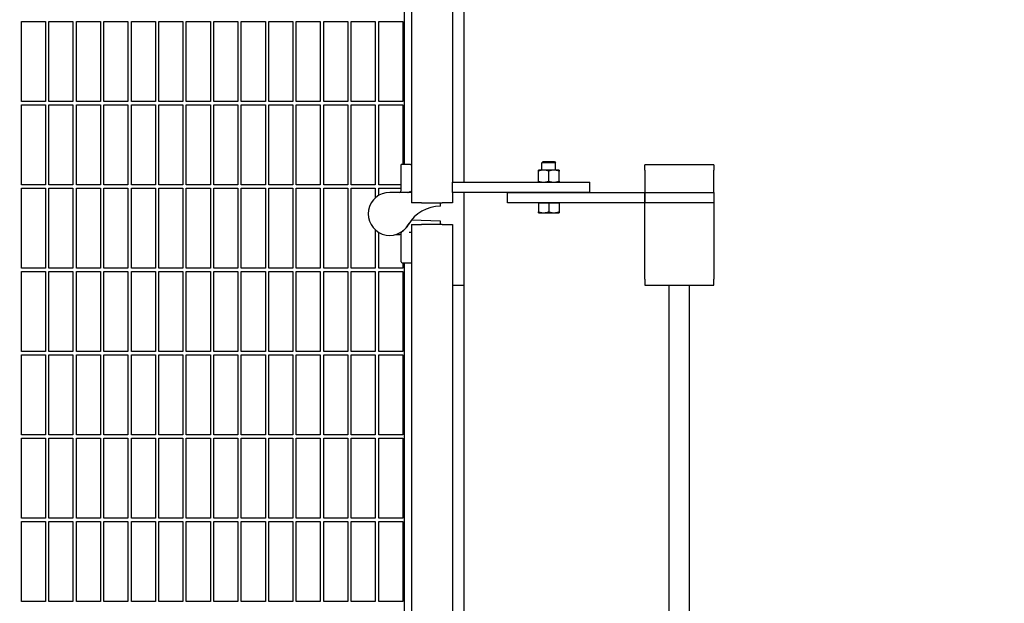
# Model space of a CAD drawing. Header units: inches. Extents: x 36 to 1719, y -84 to 1122.
# Tile 544 of 550: x 1055 to 1091, y 809 to 830. Entities that reach past the tile are written whole.
import ezdxf

# ---------------------------------------------------------------- set-up
doc = ezdxf.new("R2010")
doc.units = ezdxf.units.IN
doc.header["$LTSCALE"] = 48
doc.header["$MEASUREMENT"] = 0
doc.layers.add('Dimension (ANSI)', color=7, linetype='Continuous', lineweight=25)
doc.layers.add('Visible (ANSI)', color=7, linetype='Continuous', lineweight=30)
doc.styles.add('Note Text (ANSI)', font='tahoma.ttf')
doc.dimstyles.new('Architectural (ANSI)', dxfattribs={"dimscale": 48, "dimtxt": 0.125, "dimasz": 0.098425, "dimexe": 0.125, "dimexo": 0.0625, "dimgap": 0.031496, "dimtad": 0, "dimtih": 1, "dimtoh": 1, "dimdec": 4, "dimrnd": 1e-08, "dimzin": 3, "dimdsep": 46, "dimlunit": 4, "dimtxsty": 'Note Text (ANSI)', "dimcen": 0.09, "dimdle": 0.393701, "dimclrd": 256, "dimclre": 256, "dimclrt": 256, "dimadec": 0, "dimazin": 3, "dimtfac": 0.96, "dimtofl": 0, "dimtmove": 0, "dimatfit": 3, "dimfxl": 1, "dimfrac": 2, "dimtolj": 1, "dimtzin": 12, "dimlwd": -1, "dimlwe": -1, "dimarcsym": 0})

# ---------------------------------------------------------------- blocks, each defined once
blk = doc.blocks.new('*D17')
at = {"layer": 'Defpoints', "color": 0, "transparency": 16777216}
for p in [(1025.918, 894.991), (1025.918, 762.991), (1114.12, 762.991)]:
    blk.add_point(p, dxfattribs=at)
at = {"layer": 'Dimension (ANSI)', "transparency": 16777216}
for p, q in [((1028.918, 894.991), (1120.12, 894.991)), ((1114.12, 890.267), (1114.12, 833.626)), ((1114.12, 767.716), (1114.12, 824.357)), ((1028.918, 762.991), (1120.12, 762.991))]:
    blk.add_line(p, q, dxfattribs=at)
for points in [[(1113.332, 890.267), (1114.907, 890.267), (1114.12, 894.991)], [(1113.332, 767.716), (1114.907, 767.716), (1114.12, 762.991)]]:
    blk.add_solid(points, dxfattribs=at)
at = {"layer": 'Dimension (ANSI)', "transparency": 16777216, "insert": (1104.021, 832.114), "char_height": 6, "attachment_point": 1, "style": 'Note Text (ANSI)'}
blk.add_mtext('\\A1;11\'-0"', dxfattribs=at)

msp = doc.modelspace()

# ---------------------------------------------------------------- linework, layer by layer
at = {"layer": 'Visible (ANSI)'}
for p, q in [((1069.24768, 890.0714), (1069.24768, 823.0714)), ((1070.74768, 890.0714), (1070.74768, 823.8214)), ((1071.16768, 823.8214), (1071.16768, 890.0714)), ((1068.99768, 824.46116), (1068.99768, 889.8214)), ((1055.06018, 826.7589), (1055.06018, 829.66515)), ((1055.06018, 829.66515), (1055.93518, 829.66515)), ((1055.93518, 829.66515), (1055.93518, 826.7589)), ((1056.06018, 826.7589), (1056.06018, 829.66515)), ((1056.06018, 829.66515), (1056.93518, 829.66515)), ((1056.93518, 829.66515), (1056.93518, 826.7589)), ((1057.06018, 826.7589), (1057.06018, 829.66515)), ((1057.06018, 829.66515), (1057.93518, 829.66515)), ((1057.93518, 829.66515), (1057.93518, 826.7589)), ((1058.06018, 826.7589), (1058.06018, 829.66515)), ((1058.06018, 829.66515), (1058.93518, 829.66515)), ((1058.93518, 829.66515), (1058.93518, 826.7589)), ((1059.06018, 826.7589), (1059.06018, 829.66515)), ((1059.06018, 829.66515), (1059.93518, 829.66515)), ((1059.93518, 829.66515), (1059.93518, 826.7589)), ((1060.06018, 826.7589), (1060.06018, 829.66515)), ((1060.06018, 829.66515), (1060.93518, 829.66515)), ((1060.93518, 829.66515), (1060.93518, 826.7589)), ((1061.06018, 826.7589), (1061.06018, 829.66515)), ((1061.06018, 829.66515), (1061.93518, 829.66515)), ((1061.93518, 829.66515), (1061.93518, 826.7589)), ((1062.06018, 826.7589), (1062.06018, 829.66515)), ((1062.06018, 829.66515), (1062.93518, 829.66515)), ((1062.93518, 829.66515), (1062.93518, 826.7589)), ((1063.06018, 826.7589), (1063.06018, 829.66515)), ((1063.06018, 829.66515), (1063.93518, 829.66515)), ((1063.93518, 829.66515), (1063.93518, 826.7589)), ((1064.06018, 826.7589), (1064.06018, 829.66515)), ((1064.06018, 829.66515), (1064.93518, 829.66515)), ((1064.93518, 829.66515), (1064.93518, 826.7589)), ((1065.06018, 826.7589), (1065.06018, 829.66515)), ((1065.06018, 829.66515), (1065.93518, 829.66515)), ((1065.93518, 829.66515), (1065.93518, 826.7589)), ((1066.06018, 826.7589), (1066.06018, 829.66515)), ((1066.06018, 829.66515), (1066.93518, 829.66515)), ((1066.93518, 829.66515), (1066.93518, 826.7589)), ((1067.06018, 826.7589), (1067.06018, 829.66515)), ((1067.06018, 829.66515), (1067.93518, 829.66515)), ((1067.93518, 829.66515), (1067.93518, 826.7589)), ((1068.06018, 826.7589), (1068.06018, 829.66515)), ((1068.06018, 829.66515), (1068.93518, 829.66515)), ((1068.93518, 829.66515), (1068.93518, 826.7589)), ((1055.93518, 826.7589), (1055.06018, 826.7589)), ((1055.06018, 823.72765), (1055.06018, 826.6339)), ((1055.06018, 826.6339), (1055.93518, 826.6339)), ((1055.93518, 826.6339), (1055.93518, 823.72765)), ((1056.93518, 826.7589), (1056.06018, 826.7589)), ((1056.06018, 823.72765), (1056.06018, 826.6339)), ((1056.06018, 826.6339), (1056.93518, 826.6339)), ((1056.93518, 826.6339), (1056.93518, 823.72765)), ((1057.93518, 826.7589), (1057.06018, 826.7589)), ((1057.06018, 823.72765), (1057.06018, 826.6339)), ((1057.06018, 826.6339), (1057.93518, 826.6339)), ((1057.93518, 826.6339), (1057.93518, 823.72765)), ((1058.93518, 826.7589), (1058.06018, 826.7589)), ((1058.06018, 823.72765), (1058.06018, 826.6339)), ((1058.06018, 826.6339), (1058.93518, 826.6339)), ((1058.93518, 826.6339), (1058.93518, 823.72765)), ((1059.93518, 826.7589), (1059.06018, 826.7589)), ((1059.06018, 823.72765), (1059.06018, 826.6339)), ((1059.06018, 826.6339), (1059.93518, 826.6339)), ((1059.93518, 826.6339), (1059.93518, 823.72765)), ((1060.93518, 826.7589), (1060.06018, 826.7589)), ((1060.06018, 823.72765), (1060.06018, 826.6339)), ((1060.06018, 826.6339), (1060.93518, 826.6339)), ((1060.93518, 826.6339), (1060.93518, 823.72765)), ((1061.93518, 826.7589), (1061.06018, 826.7589)), ((1061.06018, 823.72765), (1061.06018, 826.6339)), ((1061.06018, 826.6339), (1061.93518, 826.6339)), ((1061.93518, 826.6339), (1061.93518, 823.72765)), ((1062.93518, 826.7589), (1062.06018, 826.7589)), ((1062.06018, 823.72765), (1062.06018, 826.6339)), ((1062.06018, 826.6339), (1062.93518, 826.6339)), ((1062.93518, 826.6339), (1062.93518, 823.72765)), ((1063.93518, 826.7589), (1063.06018, 826.7589)), ((1063.06018, 823.72765), (1063.06018, 826.6339)), ((1063.06018, 826.6339), (1063.93518, 826.6339)), ((1063.93518, 826.6339), (1063.93518, 823.72765)), ((1064.93518, 826.7589), (1064.06018, 826.7589)), ((1064.06018, 823.72765), (1064.06018, 826.6339)), ((1064.06018, 826.6339), (1064.93518, 826.6339)), ((1064.93518, 826.6339), (1064.93518, 823.72765)), ((1065.93518, 826.7589), (1065.06018, 826.7589)), ((1065.06018, 823.72765), (1065.06018, 826.6339)), ((1065.06018, 826.6339), (1065.93518, 826.6339)), ((1065.93518, 826.6339), (1065.93518, 823.72765)), ((1066.93518, 826.7589), (1066.06018, 826.7589)), ((1066.06018, 823.72765), (1066.06018, 826.6339)), ((1066.06018, 826.6339), (1066.93518, 826.6339)), ((1066.93518, 826.6339), (1066.93518, 823.72765)), ((1067.93518, 826.7589), (1067.06018, 826.7589)), ((1067.06018, 823.72765), (1067.06018, 826.6339)), ((1067.06018, 826.6339), (1067.93518, 826.6339)), ((1067.93518, 826.6339), (1067.93518, 823.72765)), ((1068.93518, 826.7589), (1068.06018, 826.7589)), ((1068.06018, 823.72765), (1068.06018, 826.6339)), ((1068.06018, 826.6339), (1068.93518, 826.6339)), ((1068.93518, 826.6339), (1068.93518, 824.46116)), ((1068.89099, 824.46116), (1068.87268, 824.46116)), ((1068.87268, 823.5124), (1068.87268, 824.46116)), ((1069.21107, 824.46116), (1069.16688, 824.46116)), ((1069.21107, 824.46116), (1069.24768, 824.46116)), ((1074.04487, 824.5714), (1073.99768, 824.52563)), ((1074.49768, 824.52563), (1073.99768, 824.52563)), ((1073.99768, 824.2594), (1073.99768, 824.52563)), ((1074.04487, 824.5714), (1074.45049, 824.5714)), ((1074.45049, 824.5714), (1074.49768, 824.52563)), ((1074.49768, 824.2594), (1074.49768, 824.52563)), ((1077.74768, 824.2564), (1077.74768, 824.4464)), ((1080.24768, 824.4464), (1077.74768, 824.4464)), ((1080.24768, 824.4464), (1080.24768, 824.2564)), ((1074.06018, 824.2594), (1073.87268, 824.2594)), ((1073.87268, 823.85489), (1073.87268, 824.2259)), ((1074.43518, 824.2594), (1074.06018, 824.2594)), ((1074.24768, 823.85489), (1074.24768, 824.2259)), ((1074.62268, 824.2594), (1074.43518, 824.2594)), ((1074.62268, 823.85489), (1074.62268, 824.2259)), ((1077.74768, 824.2564), (1077.74768, 823.4464)), ((1080.24768, 823.4464), (1080.24768, 824.2564)), ((1055.93518, 823.72765), (1055.06018, 823.72765)), ((1055.06018, 820.6964), (1055.06018, 823.60265)), ((1055.06018, 823.60265), (1055.93518, 823.60265)), ((1055.93518, 823.60265), (1055.93518, 820.6964)), ((1056.93518, 823.72765), (1056.06018, 823.72765)), ((1056.06018, 820.6964), (1056.06018, 823.60265)), ((1056.06018, 823.60265), (1056.93518, 823.60265)), ((1056.93518, 823.60265), (1056.93518, 820.6964)), ((1057.93518, 823.72765), (1057.06018, 823.72765)), ((1057.06018, 820.6964), (1057.06018, 823.60265)), ((1057.06018, 823.60265), (1057.93518, 823.60265)), ((1057.93518, 823.60265), (1057.93518, 820.6964)), ((1058.93518, 823.72765), (1058.06018, 823.72765)), ((1058.06018, 820.6964), (1058.06018, 823.60265)), ((1058.06018, 823.60265), (1058.93518, 823.60265)), ((1058.93518, 823.60265), (1058.93518, 820.6964)), ((1059.93518, 823.72765), (1059.06018, 823.72765)), ((1059.06018, 820.6964), (1059.06018, 823.60265)), ((1059.06018, 823.60265), (1059.93518, 823.60265)), ((1059.93518, 823.60265), (1059.93518, 820.6964)), ((1060.93518, 823.72765), (1060.06018, 823.72765)), ((1060.06018, 820.6964), (1060.06018, 823.60265)), ((1060.06018, 823.60265), (1060.93518, 823.60265)), ((1060.93518, 823.60265), (1060.93518, 820.6964)), ((1061.93518, 823.72765), (1061.06018, 823.72765)), ((1061.06018, 820.6964), (1061.06018, 823.60265)), ((1061.06018, 823.60265), (1061.93518, 823.60265)), ((1061.93518, 823.60265), (1061.93518, 820.6964)), ((1062.93518, 823.72765), (1062.06018, 823.72765)), ((1062.06018, 820.6964), (1062.06018, 823.60265)), ((1062.06018, 823.60265), (1062.93518, 823.60265)), ((1062.93518, 823.60265), (1062.93518, 820.6964)), ((1063.93518, 823.72765), (1063.06018, 823.72765)), ((1063.06018, 820.6964), (1063.06018, 823.60265)), ((1063.06018, 823.60265), (1063.93518, 823.60265)), ((1063.93518, 823.60265), (1063.93518, 820.6964)), ((1064.93518, 823.72765), (1064.06018, 823.72765)), ((1064.06018, 820.6964), (1064.06018, 823.60265)), ((1064.06018, 823.60265), (1064.93518, 823.60265)), ((1064.93518, 823.60265), (1064.93518, 820.6964)), ((1065.93518, 823.72765), (1065.06018, 823.72765)), ((1065.06018, 820.6964), (1065.06018, 823.60265)), ((1065.06018, 823.60265), (1065.93518, 823.60265)), ((1065.93518, 823.60265), (1065.93518, 820.6964)), ((1066.93518, 823.72765), (1066.06018, 823.72765)), ((1066.06018, 820.6964), (1066.06018, 823.60265)), ((1066.06018, 823.60265), (1066.93518, 823.60265)), ((1066.93518, 823.60265), (1066.93518, 820.6964)), ((1067.93518, 823.72765), (1067.06018, 823.72765)), ((1067.06018, 820.6964), (1067.06018, 823.60265)), ((1067.06018, 823.60265), (1067.93518, 823.60265)), ((1067.93518, 823.60265), (1067.93518, 823.24532)), ((1068.87268, 823.72765), (1068.06018, 823.72765)), ((1068.06018, 823.33849), (1068.06018, 823.60265)), ((1068.06018, 823.60265), (1068.87268, 823.60265)), ((1070.74768, 823.8214), (1075.74768, 823.8214)), ((1070.74768, 823.4464), (1070.74768, 823.8214)), ((1075.74768, 823.4464), (1075.74768, 823.8214)), ((1069.11751, 823.4499), (1068.46225, 823.4499)), ((1069.24768, 823.4499), (1069.11751, 823.4499)), ((1075.74768, 823.4464), (1070.74768, 823.4464)), ((1070.74768, 823.4464), (1070.74768, 823.0714)), ((1071.16768, 820.0714), (1071.16768, 823.4464)), ((1072.74768, 823.4464), (1077.74768, 823.4464)), ((1072.74768, 823.0714), (1072.74768, 823.4464)), ((1077.74768, 823.0714), (1077.74768, 823.4464)), ((1077.74768, 823.4464), (1080.24768, 823.4464)), ((1077.74768, 823.4464), (1077.74768, 823.0714)), ((1080.24768, 823.4464), (1080.24768, 823.0714)), ((1069.62268, 823.0714), (1069.24768, 823.0714)), ((1069.62268, 823.0714), (1070.37268, 823.0714)), ((1070.31067, 822.9464), (1070.31067, 823.0714)), ((1070.74768, 823.0714), (1070.37268, 823.0714)), ((1077.74768, 823.0714), (1072.74768, 823.0714)), ((1073.87268, 823.07139), (1073.87268, 823.0714)), ((1073.87268, 823.07139), (1074.06018, 823.07139)), ((1073.87268, 823.07139), (1073.87268, 822.74089)), ((1074.06018, 823.07139), (1074.24768, 823.07139)), ((1074.24768, 823.07139), (1074.24768, 822.74089)), ((1074.24768, 823.07139), (1074.43518, 823.07139)), ((1074.43518, 823.07139), (1074.62268, 823.07139)), ((1074.62268, 823.07139), (1074.62268, 823.0714)), ((1074.62268, 823.07139), (1074.62268, 822.74089)), ((1077.74768, 822.96156), (1077.74768, 823.0714)), ((1080.24768, 823.0714), (1077.74768, 823.0714)), ((1077.74768, 820.29107), (1077.74768, 822.96156)), ((1080.24768, 823.0714), (1080.24768, 822.96156)), ((1080.24768, 822.96156), (1080.24768, 820.29107)), ((1073.87268, 822.70739), (1074.06018, 822.70739)), ((1074.06018, 822.70739), (1074.43518, 822.70739)), ((1074.43518, 822.70739), (1074.62268, 822.70739)), ((1069.24768, 822.27691), (1069.62268, 822.27691)), ((1069.24768, 822.27691), (1069.24768, 800.27691)), ((1069.25527, 822.43877), (1069.25039, 822.43894)), ((1070.31067, 822.40191), (1069.25527, 822.43877)), ((1070.37268, 822.27691), (1069.62268, 822.27691)), ((1070.31067, 822.27691), (1070.31067, 822.40191)), ((1070.37268, 822.27691), (1070.74768, 822.27691)), ((1070.74768, 822.27691), (1070.74768, 800.27691)), ((1067.93518, 822.09197), (1067.93518, 820.6964)), ((1068.06018, 820.6964), (1068.06018, 821.9988)), ((1068.681, 821.91865), (1068.83102, 821.91865)), ((1068.87268, 820.92882), (1068.87268, 821.97776)), ((1069.20411, 822.00066), (1069.24768, 822.00066)), ((1068.91435, 820.88715), (1069.20244, 820.88715)), ((1068.93518, 820.88715), (1068.93518, 820.6964)), ((1068.99768, 801.77691), (1068.99768, 820.88715)), ((1069.20244, 820.88715), (1069.24768, 820.88715)), ((1055.93518, 820.6964), (1055.06018, 820.6964)), ((1055.06018, 817.66515), (1055.06018, 820.5714)), ((1055.06018, 820.5714), (1055.93518, 820.5714)), ((1055.93518, 820.5714), (1055.93518, 817.66515)), ((1056.93518, 820.6964), (1056.06018, 820.6964)), ((1056.06018, 817.66515), (1056.06018, 820.5714)), ((1056.06018, 820.5714), (1056.93518, 820.5714)), ((1056.93518, 820.5714), (1056.93518, 817.66515)), ((1057.93518, 820.6964), (1057.06018, 820.6964)), ((1057.06018, 817.66515), (1057.06018, 820.5714)), ((1057.06018, 820.5714), (1057.93518, 820.5714)), ((1057.93518, 820.5714), (1057.93518, 817.66515)), ((1058.93518, 820.6964), (1058.06018, 820.6964)), ((1058.06018, 817.66515), (1058.06018, 820.5714)), ((1058.06018, 820.5714), (1058.93518, 820.5714)), ((1058.93518, 820.5714), (1058.93518, 817.66515)), ((1059.93518, 820.6964), (1059.06018, 820.6964)), ((1059.06018, 817.66515), (1059.06018, 820.5714)), ((1059.06018, 820.5714), (1059.93518, 820.5714)), ((1059.93518, 820.5714), (1059.93518, 817.66515)), ((1060.93518, 820.6964), (1060.06018, 820.6964)), ((1060.06018, 817.66515), (1060.06018, 820.5714)), ((1060.06018, 820.5714), (1060.93518, 820.5714)), ((1060.93518, 820.5714), (1060.93518, 817.66515)), ((1061.93518, 820.6964), (1061.06018, 820.6964)), ((1061.06018, 817.66515), (1061.06018, 820.5714)), ((1061.06018, 820.5714), (1061.93518, 820.5714)), ((1061.93518, 820.5714), (1061.93518, 817.66515)), ((1062.93518, 820.6964), (1062.06018, 820.6964)), ((1062.06018, 817.66515), (1062.06018, 820.5714)), ((1062.06018, 820.5714), (1062.93518, 820.5714)), ((1062.93518, 820.5714), (1062.93518, 817.66515)), ((1063.93518, 820.6964), (1063.06018, 820.6964)), ((1063.06018, 817.66515), (1063.06018, 820.5714)), ((1063.06018, 820.5714), (1063.93518, 820.5714)), ((1063.93518, 820.5714), (1063.93518, 817.66515)), ((1064.93518, 820.6964), (1064.06018, 820.6964)), ((1064.06018, 817.66515), (1064.06018, 820.5714)), ((1064.06018, 820.5714), (1064.93518, 820.5714)), ((1064.93518, 820.5714), (1064.93518, 817.66515)), ((1065.93518, 820.6964), (1065.06018, 820.6964)), ((1065.06018, 817.66515), (1065.06018, 820.5714)), ((1065.06018, 820.5714), (1065.93518, 820.5714)), ((1065.93518, 820.5714), (1065.93518, 817.66515)), ((1066.93518, 820.6964), (1066.06018, 820.6964)), ((1066.06018, 817.66515), (1066.06018, 820.5714)), ((1066.06018, 820.5714), (1066.93518, 820.5714)), ((1066.93518, 820.5714), (1066.93518, 817.66515)), ((1067.93518, 820.6964), (1067.06018, 820.6964)), ((1067.06018, 817.66515), (1067.06018, 820.5714)), ((1067.06018, 820.5714), (1067.93518, 820.5714)), ((1067.93518, 820.5714), (1067.93518, 817.66515)), ((1068.93518, 820.6964), (1068.06018, 820.6964)), ((1068.06018, 817.66515), (1068.06018, 820.5714)), ((1068.06018, 820.5714), (1068.93518, 820.5714)), ((1068.93518, 820.5714), (1068.93518, 817.66515)), ((1070.74768, 820.0714), (1071.16768, 820.0714)), ((1071.16768, 802.0714), (1071.16768, 820.0714)), ((1077.74768, 820.29107), (1077.74768, 820.0714)), ((1077.74768, 820.0714), (1080.24768, 820.0714)), ((1078.62268, 802.0714), (1078.62268, 820.0714)), ((1079.37268, 802.0714), (1079.37268, 820.0714)), ((1080.24768, 820.0714), (1080.24768, 820.29107)), ((1055.93518, 817.66515), (1055.06018, 817.66515)), ((1055.06018, 814.6339), (1055.06018, 817.54015)), ((1055.06018, 817.54015), (1055.93518, 817.54015)), ((1055.93518, 817.54015), (1055.93518, 814.6339)), ((1056.93518, 817.66515), (1056.06018, 817.66515)), ((1056.06018, 814.6339), (1056.06018, 817.54015)), ((1056.06018, 817.54015), (1056.93518, 817.54015)), ((1056.93518, 817.54015), (1056.93518, 814.6339)), ((1057.93518, 817.66515), (1057.06018, 817.66515)), ((1057.06018, 814.6339), (1057.06018, 817.54015)), ((1057.06018, 817.54015), (1057.93518, 817.54015)), ((1057.93518, 817.54015), (1057.93518, 814.6339)), ((1058.93518, 817.66515), (1058.06018, 817.66515)), ((1058.06018, 814.6339), (1058.06018, 817.54015)), ((1058.06018, 817.54015), (1058.93518, 817.54015)), ((1058.93518, 817.54015), (1058.93518, 814.6339)), ((1059.93518, 817.66515), (1059.06018, 817.66515)), ((1059.06018, 814.6339), (1059.06018, 817.54015)), ((1059.06018, 817.54015), (1059.93518, 817.54015)), ((1059.93518, 817.54015), (1059.93518, 814.6339)), ((1060.93518, 817.66515), (1060.06018, 817.66515)), ((1060.06018, 814.6339), (1060.06018, 817.54015)), ((1060.06018, 817.54015), (1060.93518, 817.54015)), ((1060.93518, 817.54015), (1060.93518, 814.6339)), ((1061.93518, 817.66515), (1061.06018, 817.66515)), ((1061.06018, 814.6339), (1061.06018, 817.54015)), ((1061.06018, 817.54015), (1061.93518, 817.54015)), ((1061.93518, 817.54015), (1061.93518, 814.6339)), ((1062.93518, 817.66515), (1062.06018, 817.66515)), ((1062.06018, 814.6339), (1062.06018, 817.54015)), ((1062.06018, 817.54015), (1062.93518, 817.54015)), ((1062.93518, 817.54015), (1062.93518, 814.6339)), ((1063.93518, 817.66515), (1063.06018, 817.66515)), ((1063.06018, 814.6339), (1063.06018, 817.54015)), ((1063.06018, 817.54015), (1063.93518, 817.54015)), ((1063.93518, 817.54015), (1063.93518, 814.6339)), ((1064.93518, 817.66515), (1064.06018, 817.66515)), ((1064.06018, 814.6339), (1064.06018, 817.54015)), ((1064.06018, 817.54015), (1064.93518, 817.54015)), ((1064.93518, 817.54015), (1064.93518, 814.6339)), ((1065.93518, 817.66515), (1065.06018, 817.66515)), ((1065.06018, 814.6339), (1065.06018, 817.54015)), ((1065.06018, 817.54015), (1065.93518, 817.54015)), ((1065.93518, 817.54015), (1065.93518, 814.6339)), ((1066.93518, 817.66515), (1066.06018, 817.66515)), ((1066.06018, 814.6339), (1066.06018, 817.54015)), ((1066.06018, 817.54015), (1066.93518, 817.54015)), ((1066.93518, 817.54015), (1066.93518, 814.6339)), ((1067.93518, 817.66515), (1067.06018, 817.66515)), ((1067.06018, 814.6339), (1067.06018, 817.54015)), ((1067.06018, 817.54015), (1067.93518, 817.54015)), ((1067.93518, 817.54015), (1067.93518, 814.6339)), ((1068.93518, 817.66515), (1068.06018, 817.66515)), ((1068.06018, 814.6339), (1068.06018, 817.54015)), ((1068.06018, 817.54015), (1068.93518, 817.54015)), ((1068.93518, 817.54015), (1068.93518, 814.6339)), ((1055.93518, 814.6339), (1055.06018, 814.6339)), ((1055.06018, 811.60265), (1055.06018, 814.5089)), ((1055.06018, 814.5089), (1055.93518, 814.5089)), ((1055.93518, 814.5089), (1055.93518, 811.60265)), ((1056.93518, 814.6339), (1056.06018, 814.6339)), ((1056.06018, 811.60265), (1056.06018, 814.5089)), ((1056.06018, 814.5089), (1056.93518, 814.5089)), ((1056.93518, 814.5089), (1056.93518, 811.60265)), ((1057.93518, 814.6339), (1057.06018, 814.6339)), ((1057.06018, 811.60265), (1057.06018, 814.5089)), ((1057.06018, 814.5089), (1057.93518, 814.5089)), ((1057.93518, 814.5089), (1057.93518, 811.60265)), ((1058.93518, 814.6339), (1058.06018, 814.6339)), ((1058.06018, 811.60265), (1058.06018, 814.5089)), ((1058.06018, 814.5089), (1058.93518, 814.5089)), ((1058.93518, 814.5089), (1058.93518, 811.60265)), ((1059.93518, 814.6339), (1059.06018, 814.6339)), ((1059.06018, 811.60265), (1059.06018, 814.5089)), ((1059.06018, 814.5089), (1059.93518, 814.5089)), ((1059.93518, 814.5089), (1059.93518, 811.60265)), ((1060.93518, 814.6339), (1060.06018, 814.6339)), ((1060.06018, 811.60265), (1060.06018, 814.5089)), ((1060.06018, 814.5089), (1060.93518, 814.5089)), ((1060.93518, 814.5089), (1060.93518, 811.60265)), ((1061.93518, 814.6339), (1061.06018, 814.6339)), ((1061.06018, 811.60265), (1061.06018, 814.5089)), ((1061.06018, 814.5089), (1061.93518, 814.5089)), ((1061.93518, 814.5089), (1061.93518, 811.60265)), ((1062.93518, 814.6339), (1062.06018, 814.6339)), ((1062.06018, 811.60265), (1062.06018, 814.5089)), ((1062.06018, 814.5089), (1062.93518, 814.5089)), ((1062.93518, 814.5089), (1062.93518, 811.60265)), ((1063.93518, 814.6339), (1063.06018, 814.6339)), ((1063.06018, 811.60265), (1063.06018, 814.5089)), ((1063.06018, 814.5089), (1063.93518, 814.5089)), ((1063.93518, 814.5089), (1063.93518, 811.60265)), ((1064.93518, 814.6339), (1064.06018, 814.6339)), ((1064.06018, 811.60265), (1064.06018, 814.5089)), ((1064.06018, 814.5089), (1064.93518, 814.5089)), ((1064.93518, 814.5089), (1064.93518, 811.60265)), ((1065.93518, 814.6339), (1065.06018, 814.6339)), ((1065.06018, 811.60265), (1065.06018, 814.5089)), ((1065.06018, 814.5089), (1065.93518, 814.5089)), ((1065.93518, 814.5089), (1065.93518, 811.60265)), ((1066.93518, 814.6339), (1066.06018, 814.6339)), ((1066.06018, 811.60265), (1066.06018, 814.5089)), ((1066.06018, 814.5089), (1066.93518, 814.5089)), ((1066.93518, 814.5089), (1066.93518, 811.60265)), ((1067.93518, 814.6339), (1067.06018, 814.6339)), ((1067.06018, 811.60265), (1067.06018, 814.5089)), ((1067.06018, 814.5089), (1067.93518, 814.5089)), ((1067.93518, 814.5089), (1067.93518, 811.60265)), ((1068.93518, 814.6339), (1068.06018, 814.6339)), ((1068.06018, 811.60265), (1068.06018, 814.5089)), ((1068.06018, 814.5089), (1068.93518, 814.5089)), ((1068.93518, 814.5089), (1068.93518, 811.60265)), ((1055.93518, 811.60265), (1055.06018, 811.60265)), ((1055.06018, 808.5714), (1055.06018, 811.47765)), ((1055.06018, 811.47765), (1055.93518, 811.47765)), ((1055.93518, 811.47765), (1055.93518, 808.5714)), ((1056.93518, 811.60265), (1056.06018, 811.60265)), ((1056.06018, 808.5714), (1056.06018, 811.47765)), ((1056.06018, 811.47765), (1056.93518, 811.47765)), ((1056.93518, 811.47765), (1056.93518, 808.5714)), ((1057.93518, 811.60265), (1057.06018, 811.60265)), ((1057.06018, 808.5714), (1057.06018, 811.47765)), ((1057.06018, 811.47765), (1057.93518, 811.47765)), ((1057.93518, 811.47765), (1057.93518, 808.5714)), ((1058.93518, 811.60265), (1058.06018, 811.60265)), ((1058.06018, 808.5714), (1058.06018, 811.47765)), ((1058.06018, 811.47765), (1058.93518, 811.47765)), ((1058.93518, 811.47765), (1058.93518, 808.5714)), ((1059.93518, 811.60265), (1059.06018, 811.60265)), ((1059.06018, 808.5714), (1059.06018, 811.47765)), ((1059.06018, 811.47765), (1059.93518, 811.47765)), ((1059.93518, 811.47765), (1059.93518, 808.5714)), ((1060.93518, 811.60265), (1060.06018, 811.60265)), ((1060.06018, 808.5714), (1060.06018, 811.47765)), ((1060.06018, 811.47765), (1060.93518, 811.47765)), ((1060.93518, 811.47765), (1060.93518, 808.5714)), ((1061.93518, 811.60265), (1061.06018, 811.60265)), ((1061.06018, 808.5714), (1061.06018, 811.47765)), ((1061.06018, 811.47765), (1061.93518, 811.47765)), ((1061.93518, 811.47765), (1061.93518, 808.5714)), ((1062.93518, 811.60265), (1062.06018, 811.60265)), ((1062.06018, 808.5714), (1062.06018, 811.47765)), ((1062.06018, 811.47765), (1062.93518, 811.47765)), ((1062.93518, 811.47765), (1062.93518, 808.5714)), ((1063.93518, 811.60265), (1063.06018, 811.60265)), ((1063.06018, 808.5714), (1063.06018, 811.47765)), ((1063.06018, 811.47765), (1063.93518, 811.47765)), ((1063.93518, 811.47765), (1063.93518, 808.5714)), ((1064.93518, 811.60265), (1064.06018, 811.60265)), ((1064.06018, 808.5714), (1064.06018, 811.47765)), ((1064.06018, 811.47765), (1064.93518, 811.47765)), ((1064.93518, 811.47765), (1064.93518, 808.5714)), ((1065.93518, 811.60265), (1065.06018, 811.60265)), ((1065.06018, 808.5714), (1065.06018, 811.47765)), ((1065.06018, 811.47765), (1065.93518, 811.47765)), ((1065.93518, 811.47765), (1065.93518, 808.5714)), ((1066.93518, 811.60265), (1066.06018, 811.60265)), ((1066.06018, 808.5714), (1066.06018, 811.47765)), ((1066.06018, 811.47765), (1066.93518, 811.47765)), ((1066.93518, 811.47765), (1066.93518, 808.5714)), ((1067.93518, 811.60265), (1067.06018, 811.60265)), ((1067.06018, 808.5714), (1067.06018, 811.47765)), ((1067.06018, 811.47765), (1067.93518, 811.47765)), ((1067.93518, 811.47765), (1067.93518, 808.5714)), ((1068.93518, 811.60265), (1068.06018, 811.60265)), ((1068.06018, 808.5714), (1068.06018, 811.47765)), ((1068.06018, 811.47765), (1068.93518, 811.47765)), ((1068.93518, 811.47765), (1068.93518, 808.5714)), ((1055.93518, 808.5714), (1055.06018, 808.5714)), ((1056.93518, 808.5714), (1056.06018, 808.5714)), ((1057.93518, 808.5714), (1057.06018, 808.5714)), ((1058.93518, 808.5714), (1058.06018, 808.5714)), ((1059.93518, 808.5714), (1059.06018, 808.5714)), ((1060.93518, 808.5714), (1060.06018, 808.5714)), ((1061.93518, 808.5714), (1061.06018, 808.5714)), ((1062.93518, 808.5714), (1062.06018, 808.5714)), ((1063.93518, 808.5714), (1063.06018, 808.5714)), ((1064.93518, 808.5714), (1064.06018, 808.5714)), ((1065.93518, 808.5714), (1065.06018, 808.5714)), ((1066.93518, 808.5714), (1066.06018, 808.5714)), ((1067.93518, 808.5714), (1067.06018, 808.5714)), ((1068.93518, 808.5714), (1068.06018, 808.5714))]:
    msp.add_line(p, q, dxfattribs=at)
for centre, radius, start, end in [((1068.46225, 822.66865), 0.78125, 90, 329.618594), ((1068.81018, 823.5124), 0.0625, 270, 0), ((1070.31067, 821.58499), 1.36141, 90, 149.618594), ((1068.46225, 822.66865), 0.784, 326.734556, 333.442162), ((1068.83102, 821.87698), 0.04167, 0, 90), ((1068.91435, 821.97776), 0.04167, 123.199621, 180), ((1068.91435, 820.92882), 0.04167, 180, 270)]:
    msp.add_arc(centre, radius, start, end, dxfattribs=at)
for points, weights in [([(1069.16688, 824.46116), (1069.00692, 824.46116), (1068.89099, 824.46116)], [1.00254526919, 1.00661330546, 1.00096139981]), ([(1073.87268, 824.2259), (1073.87268, 824.2594), (1073.87268, 824.2594)], [1, 1.0379548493, 1]), ([(1074.06018, 824.2594), (1073.97316, 824.2594), (1073.87268, 824.2259)], [1, 1.0379548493, 1]), ([(1074.24768, 824.2259), (1074.1472, 824.2594), (1074.06018, 824.2594)], [1, 1.0379548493, 1]), ([(1074.43518, 824.2594), (1074.34816, 824.2594), (1074.24768, 824.2259)], [1, 1.0379548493, 1]), ([(1074.62268, 824.2259), (1074.5222, 824.2594), (1074.43518, 824.2594)], [1, 1.0379548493, 1]), ([(1074.62268, 824.2594), (1074.62268, 824.2594), (1074.62268, 824.2259)], [1, 1.0379548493, 1]), ([(1073.87268, 823.85489), (1073.97316, 823.8214), (1074.06018, 823.8214)], [1, 1.0379548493, 1]), ([(1073.87268, 823.8214), (1073.87268, 823.8214), (1073.87268, 823.85489)], [1, 1.0379548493, 1]), ([(1074.06018, 823.8214), (1074.1472, 823.8214), (1074.24768, 823.85489)], [1, 1.0379548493, 1]), ([(1074.24768, 823.85489), (1074.34816, 823.8214), (1074.43518, 823.8214)], [1, 1.0379548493, 1]), ([(1074.43518, 823.8214), (1074.5222, 823.8214), (1074.62268, 823.85489)], [1, 1.0379548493, 1]), ([(1074.62268, 823.85489), (1074.62268, 823.8214), (1074.62268, 823.8214)], [1, 1.0379548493, 1]), ([(1073.87268, 822.74089), (1073.97316, 822.70739), (1074.06018, 822.70739)], [1, 1.0379548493, 1]), ([(1073.87268, 822.70739), (1073.87268, 822.70739), (1073.87268, 822.74089)], [1, 1.0379548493, 1]), ([(1074.06018, 822.70739), (1074.1472, 822.70739), (1074.24768, 822.74089)], [1, 1.0379548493, 1]), ([(1074.24768, 822.74089), (1074.34816, 822.70739), (1074.43518, 822.70739)], [1, 1.0379548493, 1]), ([(1074.43518, 822.70739), (1074.5222, 822.70739), (1074.62268, 822.74089)], [1, 1.0379548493, 1]), ([(1074.62268, 822.74089), (1074.62268, 822.70739), (1074.62268, 822.70739)], [1, 1.0379548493, 1])]:
    msp.add_rational_spline(points, weights, degree=2, dxfattribs=at)
for points in [[(1069.11751, 823.4499), (1069.12125, 823.4499), (1069.12501, 823.45007), (1069.12874, 823.45045)], [(1069.20244, 822.00055), (1069.20299, 822.00063), (1069.20355, 822.00066), (1069.20411, 822.00066)]]:
    msp.add_open_spline(points, degree=3, dxfattribs=at)
for points, knots in [([(1069.12874, 823.45045), (1069.13401, 823.45098), (1069.13924, 823.45189), (1069.15284, 823.45519), (1069.16101, 823.45815), (1069.17642, 823.46544), (1069.1836, 823.4697), (1069.19768, 823.47957), (1069.2044, 823.48514), (1069.21092, 823.4912), (1069.211, 823.49126), (1069.21107, 823.49133)], [0.027885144, 0.027885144, 0.027885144, 0.027885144, 0.068358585, 0.068358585, 0.13476608, 0.13476608, 0.19932173, 0.19932173, 0.267831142, 0.267831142, 0.268602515, 0.268602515, 0.268602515, 0.268602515]), ([(1069.11778, 822.23861), (1069.11486, 822.23416), (1069.11191, 822.22976), (1069.08368, 822.18857), (1069.05642, 822.1555), (1069.02783, 822.12571), (1068.98686, 822.08304), (1068.9432, 822.04711), (1068.8958, 822.01543), (1068.89367, 822.01402), (1068.89153, 822.01262)], [0.39491662, 0.39491662, 0.39491662, 0.39491662, 0.44769832, 0.44769832, 0.89539664, 0.89539664, 0.89539664, 1.53686818, 1.53686818, 1.56705053, 1.56705053, 1.56705053, 1.56705053]), ([(1069.17298, 821.99834), (1069.17302, 821.99834), (1069.17305, 821.99834), (1069.17696, 821.9983), (1069.18156, 821.99848), (1069.19163, 821.99924), (1069.197, 821.99982), (1069.20244, 822.00055)], [-0.0004125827, -0.0004125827, -0.0004125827, -0.0004125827, 0, 0, 0.0423918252, 0.0423918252, 0.0842937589, 0.0842937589, 0.0842937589, 0.0842937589])]:
    msp.add_open_spline(points, degree=3, knots=knots, dxfattribs=at)

# ---------------------------------------------------------------- dimensions: what is measured, and where the dimension line sits
at = {"layer": 'Dimension (ANSI)'}
dim = msp.add_linear_dim(base=(1114.11953, 762.9914), p1=(1025.91768, 894.9914), p2=(1025.91768, 762.9914), angle=90, dimstyle='Architectural (ANSI)', override={"dimgap": 0.031496, "dimdec": 4, "dimlfac": 1, "dimtol": 0, "dimlim": 0, "dimtp": 0, "dimtm": 0, "dimtdec": 2, "dimatfit": 1}, dxfattribs=at)
dim.commit()
dim.dimension.update_dxf_attribs({"geometry": '*D17', "text_midpoint": (1114.11953, 828.9914), "dimtype": 160})

doc.saveas('drawing.dxf')
